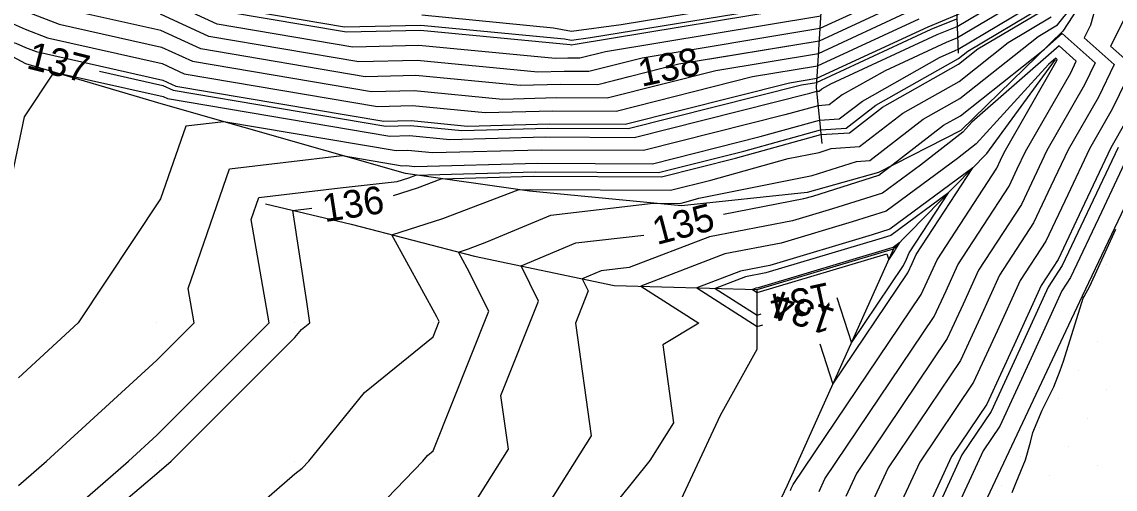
# Model space of a CAD drawing. Extents: x 2354170 to 2357230, y 866100 to 868290.
# Drawn here: x 2355560.2 to 2355639.3, y 867138 to 867171.8 of the extents above; entities that cross this region are included whole.
import ezdxf

# ---------------------------------------------------------------- set-up
doc = ezdxf.new("R2010")
doc.units = 0
for name, color, linetype in [('Default', 7, 'Continuous'), ('DTM Contours Major', 7, 'Continuous'), ('DTM Contours Major Text', 7, 'Continuous'), ('DTM Contours Minor', 7, 'Continuous'), ('DTM Contours Minor Text', 7, 'Continuous'), ('Exist DTM QL2 LIDAR Elevation Point', 7, 'Continuous'), ('Exist DTM Scan Elevation Point', 7, 'Continuous'), ('Exist Roads EOP', 7, 'Continuous'), ('PH Exist DTM Breakline', 7, 'Continuous')]:
    doc.layers.add(name, color=color, linetype=linetype)

msp = doc.modelspace()

# ---------------------------------------------------------------- linework, layer by layer
at = {"layer": 'Default'}
for points in [[(2355670.881, 867242.547), (2355662.312, 867226.592), (2355661.082, 867223.266), (2355660.659, 867222.341), (2355660.194, 867221.412), (2355659.16, 867219.75), (2355651.519, 867205.393), (2355646.383, 867196.174), (2355645.356, 867194.878), (2355643.962, 867193.081), (2355638.361, 867184.724), (2355634.795, 867181.408), (2355631.035, 867176.699), (2355627.753, 867174.746), (2355623.83, 867173.134), (2355617.893, 867170.384), (2355609.975, 867169.074)], [(2355631.039, 867180.132), (2355629.668, 867178.413), (2355627.661, 867177.22), (2355621.884, 867174.845), (2355618.06, 867173.074), (2355600.245, 867170.128), (2355599.978, 867170.091), (2355599.881, 867170.11), (2355589.054, 867171.156), (2355583.718, 867171.023), (2355574.959, 867172.503), (2355570.162, 867174.716), (2355566.265, 867175.589), (2355560.289, 867177.861), (2355554.762, 867180.365), (2355538.051, 867184.695), (2355535.601, 867185.097)], [(2355604.119, 867167.789), (2355601.896, 867167.229), (2355599.178, 867167.244), (2355596.27, 867167.166), (2355588.713, 867167.896), (2355585.057, 867167.805), (2355573.163, 867169.814), (2355570.287, 867171.142), (2355563.759, 867172.603), (2355560.391, 867173.884), (2355557.276, 867175.295), (2355540.092, 867179.748), (2355539.359, 867175.394), (2355537.078, 867171.41), (2355535.984, 867164.006), (2355534.176, 867160.012), (2355529.978, 867154.41), (2355525.326, 867150.218)], [(2355551.207, 867155.179), (2355553.184, 867156.806), (2355554.681, 867163.909), (2355555.915, 867171.229), (2355559.791, 867170.225), (2355560.493, 867169.906), (2355561.253, 867169.617), (2355570.411, 867167.567), (2355571.366, 867167.126), (2355586.395, 867164.587), (2355588.373, 867164.636), (2355592.46, 867164.241), (2355598.356, 867164.4), (2355603.867, 867164.368), (2355615.739, 867167.364), (2355617.726, 867167.693), (2355625.777, 867171.422), (2355627.845, 867172.272), (2355632.403, 867174.984), (2355634.479, 867177.583)], [(2355584.69, 867135.3), (2355589.237, 867140.012), (2355589.569, 867140.421), (2355589.978, 867140.752), (2355594.011, 867150.845), (2355592.439, 867153.973), (2355591.806, 867155.125), (2355592.523, 867155.356), (2355593.846, 867155.861), (2355598.489, 867157.801), (2355605.897, 867158.659), (2355607.808, 867158.648), (2355608.281, 867158.767), (2355609.189, 867159.02), (2355617.383, 867160.652), (2355620.602, 867161.684), (2355621.551, 867161.745), (2355625.421, 867164.735), (2355628.064, 867166.224), (2355633.739, 867170.721), (2355635.139, 867171.554), (2355638.795, 867176.134), (2355637.52, 867171.525), (2355637.061, 867170.605), (2355639.225, 867168.693), (2355638.084, 867166.334), (2355635.905, 867162.529), (2355634.655, 867159.886), (2355633.404, 867157.239), (2355630.933, 867153.455), (2355629.54, 867150.382), (2355628.108, 867147.3), (2355622.877, 867139.535), (2355621.754, 867137.092)], [(2355557.741, 867152.249), (2355560.411, 867164.915), (2355562.557, 867168.143), (2355570.453, 867166.375), (2355570.767, 867166.23), (2355586.841, 867163.514), (2355588.26, 867163.55), (2355591.19, 867163.266), (2355598.082, 867163.452), (2355604.524, 867163.415), (2355617.206, 867166.615), (2355617.713, 867166.756), (2355617.883, 867166.767), (2355618.08, 867166.92), (2355618.741, 867167.292), (2355626.426, 867170.851), (2355627.875, 867171.447), (2355632.859, 867174.412)], [(2355633.315, 867173.84), (2355627.906, 867170.622), (2355627.075, 867170.281), (2355622.669, 867168.24), (2355619.548, 867166.483), (2355618.616, 867165.763), (2355617.813, 867165.711), (2355615.421, 867165.046), (2355605.18, 867162.462), (2355597.808, 867162.504), (2355589.92, 867162.292), (2355588.146, 867162.463), (2355587.288, 867162.442), (2355574.832, 867164.546), (2355572.084, 867164.221), (2355570.259, 867158.97), (2355564.302, 867150.012), (2355559.978, 867146.033)], [(2355618.004, 867172.177), (2355602.428, 867169.601), (2355600.583, 867169.135), (2355599.726, 867169.14), (2355598.81, 867169.116), (2355588.94, 867170.07), (2355584.164, 867169.95), (2355574.36, 867171.607), (2355570.204, 867173.525)], [(2355623.182, 867173.704), (2355617.949, 867171.281), (2355605.09, 867169.154), (2355601.24, 867168.182), (2355599.452, 867168.192), (2355597.54, 867168.141), (2355588.827, 867168.983), (2355584.61, 867168.878), (2355573.761, 867170.711), (2355570.245, 867172.333)], [(2355618.115, 867173.971), (2355603.582, 867171.567), (2355599.978, 867171.076), (2355598.666, 867171.325), (2355589.167, 867172.243)], [(2355559.978, 867138.242), (2355562.018, 867140.012), (2355569.978, 867147.311), (2355572.684, 867150.012), (2355572.246, 867152.492), (2355575.25, 867161.136), (2355583.399, 867162.101), (2355587.734, 867161.369), (2355588.033, 867161.376), (2355588.65, 867161.317), (2355597.534, 867161.556), (2355605.837, 867161.508), (2355613.636, 867163.476), (2355617.914, 867164.666), (2355619.35, 867164.759), (2355621.016, 867166.046), (2355626.596, 867169.188), (2355627.724, 867169.71), (2355627.936, 867169.797), (2355633.771, 867173.269)], [(2355560.425, 867172.558), (2355562.924, 867171.608), (2355570.328, 867169.95), (2355572.564, 867168.918), (2355585.503, 867166.732), (2355588.6, 867166.81), (2355595, 867166.191), (2355598.904, 867166.296), (2355602.553, 867166.275), (2355610.414, 867168.259), (2355617.837, 867169.487), (2355624.479, 867172.563)], [(2355587.115, 867159.214), (2355588.832, 867159.768), (2355590.562, 867160.428), (2355597.259, 867160.608), (2355606.494, 867160.555), (2355611.851, 867161.907), (2355618.014, 867163.62), (2355620.083, 867163.754), (2355622.484, 867165.609), (2355627.976, 867168.701), (2355629.378, 867169.812), (2355634.227, 867172.697)], [(2355642.48, 867172.597), (2355640.887, 867169.407), (2355641.963, 867168.457), (2355640.084, 867164.572), (2355638.994, 867162.668), (2355637.086, 867158.636), (2355635.177, 867154.598), (2355633.945, 867152.709), (2355632.003, 867148.428), (2355630.009, 867144.134), (2355627.455, 867140.343), (2355625.627, 867136.368), (2355623.748, 867132.382), (2355621.864, 867128.4), (2355620.192, 867124.456), (2355618.222, 867120.416), (2355616.286, 867116.399), (2355614.381, 867112.348), (2355611.961, 867106.805), (2355610.121, 867102.69), (2355608.234, 867098.48), (2355607.143, 867096.128)], [(2355558.953, 867171.915), (2355560.459, 867171.232), (2355562.088, 867170.613), (2355570.37, 867168.758), (2355571.965, 867168.022), (2355585.949, 867165.66), (2355588.486, 867165.723), (2355593.73, 867165.216), (2355598.63, 867165.348), (2355603.21, 867165.322), (2355613.077, 867167.812), (2355617.782, 867168.59), (2355625.128, 867171.992)], [(2355573.115, 867133.15), (2355579.978, 867139.088), (2355580.491, 867139.5), (2355580.985, 867140.012), (2355585.014, 867144.976), (2355589.978, 867148.998), (2355590.42, 867150.103), (2355590.248, 867150.446), (2355586.991, 867156.373), (2355590.678, 867157.562), (2355596.118, 867159.636), (2355596.985, 867159.66), (2355607.151, 867159.601), (2355610.066, 867160.337), (2355615.659, 867161.892), (2355617.888, 867162.336), (2355618.764, 867162.617), (2355620.817, 867162.75), (2355623.952, 867165.172), (2355628.02, 867167.462), (2355631.559, 867170.267), (2355634.683, 867172.126)], [(2355640, 867172.061), (2355638.974, 867170.006), (2355640.594, 867168.575), (2355639.084, 867165.453), (2355637.45, 867162.599), (2355635.87, 867159.261), (2355634.29, 867155.919), (2355632.439, 867153.082), (2355630.771, 867149.405), (2355629.059, 867145.717), (2355625.166, 867139.939), (2355623.69, 867136.73)], [(2355610.974, 867157.875), (2355616.787, 867158.989), (2355617.427, 867159.179), (2355622.217, 867160.698), (2355622.557, 867160.949), (2355623.025, 867161.313), (2355626.889, 867164.298), (2355628.108, 867164.985), (2355634.179, 867169.796), (2355635.466, 867170.922), (2355637.856, 867168.811), (2355637.084, 867167.215), (2355634.361, 867162.459), (2355633.439, 867160.511), (2355632.517, 867158.56), (2355629.428, 867153.828), (2355628.308, 867151.359), (2355627.158, 867148.883), (2355620.588, 867139.13), (2355619.817, 867137.455)], [(2355617.881, 867137.817), (2355618.299, 867138.726), (2355626.208, 867150.466), (2355627.077, 867152.336), (2355627.922, 867154.201), (2355631.63, 867159.881), (2355632.223, 867161.136), (2355632.816, 867162.389), (2355636.084, 867168.096), (2355636.486, 867168.929), (2355635.239, 867170.03), (2355628.943, 867164.522), (2355628.285, 867163.802), (2355625.222, 867161.418), (2355622.476, 867159.39), (2355618.858, 867158.243), (2355615.963, 867157.38), (2355609.96, 867156.23), (2355604.155, 867154.001), (2355602.118, 867153.765), (2355600.756, 867153.196), (2355601.192, 867152.327), (2355600.259, 867149.99), (2355601.392, 867141.836), (2355596.649, 867134.289)], [(2355615.809, 867137.893), (2355615.877, 867138.036), (2355615.944, 867138.179), (2355616.01, 867138.322), (2355625.258, 867152.049), (2355625.845, 867153.313), (2355626.417, 867154.574), (2355630.743, 867161.202), (2355631.007, 867161.761), (2355631.272, 867162.319), (2355635.084, 867168.977), (2355635.117, 867169.047), (2355635.013, 867169.139), (2355634.487, 867168.678), (2355629.252, 867162.949), (2355627.888, 867161.887), (2355622.735, 867158.081), (2355620.29, 867157.306), (2355615.138, 867155.771), (2355611.08, 867154.994), (2355604.997, 867152.657), (2355609.198, 867149.98), (2355606.585, 867148.415), (2355607.367, 867142.79), (2355605.652, 867140.062), (2355594.699, 867126.449)], [(2355640.539, 867162.738), (2355638.302, 867158.011), (2355636.064, 867153.277), (2355635.45, 867152.336), (2355633.234, 867147.451), (2355630.959, 867142.551), (2355629.744, 867140.748), (2355627.563, 867136.006), (2355625.323, 867131.252), (2355623.075, 867126.502), (2355622.294, 867124.66), (2355619.969, 867119.894), (2355617.686, 867115.154), (2355615.438, 867110.376), (2355614.287, 867107.739), (2355612.149, 867102.957), (2355609.958, 867098.067), (2355607.656, 867093.106), (2355605.289, 867088.14), (2355602.862, 867083.323), (2355601.772, 867081.111), (2355599.345, 867076.162)], [(2355628.997, 867161.206), (2355622.994, 867156.773), (2355621.721, 867156.369), (2355614.314, 867154.162), (2355612.201, 867153.758), (2355609.034, 867152.541), (2355613.414, 867149.75), (2355613.83, 867149.874)], [(2355617.944, 867148.486), (2355618.878, 867145.572), (2355624.308, 867153.632), (2355624.614, 867154.29), (2355624.911, 867154.947), (2355628.997, 867161.206)], [(2355521.736, 867083.175), (2355523.281, 867086.708), (2355525.207, 867090.012), (2355529.978, 867099.949), (2355529.996, 867099.993), (2355530.016, 867100.012), (2355535.544, 867104.446), (2355539.974, 867110.012), (2355539.978, 867110.015), (2355549.193, 867120.012), (2355549.978, 867120.796), (2355559.517, 867130.012), (2355559.978, 867130.537), (2355563.942, 867133.976), (2355569.978, 867139.118), (2355571.034, 867140.012), (2355579.978, 867148.94), (2355580.459, 867149.532), (2355581.052, 867150.012), (2355580.847, 867151.533), (2355579.815, 867158.142), (2355581.208, 867158.294)], [(2355631.853, 867137.75), (2355632.148, 867138.464), (2355632.808, 867140.116), (2355633.166, 867141.377), (2355633.344, 867142.092), (2355634.019, 867143.701), (2355634.864, 867145.39), (2355635.318, 867146.562), (2355635.568, 867147.242), (2355636.997, 867151.8), (2355637.053, 867151.912), (2355637.472, 867152.657), (2355639.35, 867156.779)], [(2355544.989, 867084.646), (2355545.378, 867085.412), (2355547.567, 867090.012), (2355548.756, 867091.234), (2355549.978, 867093.133), (2355553.909, 867096.08), (2355555.568, 867100.012), (2355557.555, 867102.435), (2355559.978, 867104.81), (2355563.106, 867106.884), (2355565.519, 867110.012), (2355569.978, 867113.183), (2355577.366, 867120.012), (2355579.978, 867122.845), (2355587.537, 867130.012), (2355588.89, 867131.1), (2355589.978, 867132.228), (2355595.417, 867140.881), (2355594.877, 867144.767), (2355597.601, 867151.586), (2355596.328, 867154.122), (2355600.304, 867155.783), (2355605.205, 867156.351)], [(2355623.73, 867155.816), (2355623.253, 867155.465), (2355623.152, 867155.432), (2355613.49, 867152.553), (2355613.322, 867152.521), (2355613.071, 867152.425), (2355613.419, 867152.203), (2355622.792, 867154.996), (2355622.927, 867154.575), (2355623.358, 867155.215), (2355623.382, 867155.267), (2355623.406, 867155.32), (2355623.73, 867155.816)]]:
    msp.add_lwpolyline(points, dxfattribs=at)
at = {"layer": 'DTM Contours Major'}
for points in [[(2355610.974, 867157.875), (2355616.787, 867158.989), (2355617.427, 867159.179), (2355622.217, 867160.698), (2355622.557, 867160.949), (2355623.025, 867161.313), (2355626.889, 867164.298), (2355628.108, 867164.985), (2355634.179, 867169.796), (2355635.466, 867170.922), (2355637.856, 867168.811), (2355637.084, 867167.215), (2355634.361, 867162.459), (2355633.439, 867160.511), (2355632.517, 867158.56), (2355629.428, 867153.828), (2355628.308, 867151.359), (2355627.158, 867148.883), (2355620.588, 867139.13), (2355619.817, 867137.455)], [(2355544.989, 867084.646), (2355545.378, 867085.412), (2355547.567, 867090.012), (2355548.756, 867091.234), (2355549.978, 867093.133), (2355553.909, 867096.08), (2355555.568, 867100.012), (2355557.555, 867102.435), (2355559.978, 867104.81), (2355563.106, 867106.884), (2355565.519, 867110.012), (2355569.978, 867113.183), (2355577.366, 867120.012), (2355579.978, 867122.845), (2355587.537, 867130.012), (2355588.89, 867131.1), (2355589.978, 867132.228), (2355595.417, 867140.881), (2355594.877, 867144.767), (2355597.601, 867151.586), (2355596.328, 867154.122), (2355600.304, 867155.783), (2355605.205, 867156.351)]]:
    msp.add_lwpolyline(points, dxfattribs=at)
at = {"layer": 'DTM Contours Minor'}
for points in [[(2355618.078, 867173.373), (2355601.357, 867170.607), (2355599.978, 867170.419), (2355599.476, 867170.515), (2355589.091, 867171.518), (2355583.569, 867171.381), (2355575.159, 867172.802)], [(2355559.978, 867133.105), (2355567.938, 867140.012), (2355569.978, 867141.882), (2355578.12, 867150.012), (2355576.803, 867157.474), (2355577.361, 867159.08), (2355583.248, 867159.777), (2355587.362, 867160.227), (2355588.217, 867160.503), (2355588.711, 867160.691), (2355597.351, 867160.924), (2355606.275, 867160.873), (2355612.446, 867162.43), (2355617.981, 867163.969), (2355619.839, 867164.089), (2355621.995, 867165.755), (2355627.961, 867169.114), (2355628.651, 867169.661), (2355634.075, 867172.888)], [(2355623.83, 867173.134), (2355617.893, 867170.384), (2355607.752, 867168.706), (2355601.896, 867167.229), (2355599.178, 867167.244), (2355596.27, 867167.166), (2355588.713, 867167.896), (2355585.057, 867167.805), (2355573.163, 867169.814), (2355570.287, 867171.142), (2355563.759, 867172.603)], [(2355565.831, 867168.198), (2355570.425, 867167.17), (2355571.166, 867166.827), (2355586.544, 867164.229), (2355588.335, 867164.274), (2355592.037, 867163.916), (2355598.264, 867164.084), (2355604.086, 867164.051), (2355616.626, 867167.215), (2355617.708, 867167.394), (2355625.993, 867171.232), (2355627.855, 867171.997)], [(2355639.509, 867162.692), (2355637.491, 867158.428), (2355635.473, 867154.157), (2355634.446, 867152.585), (2355632.413, 867148.102), (2355630.325, 867143.607), (2355628.218, 867140.478), (2355626.272, 867136.247), (2355624.273, 867132.005), (2355622.267, 867127.767), (2355620.893, 867124.524), (2355618.804, 867120.242), (2355616.753, 867115.984), (2355614.733, 867111.69), (2355612.736, 867107.116), (2355610.797, 867102.779), (2355608.809, 867098.342), (2355606.721, 867093.842), (2355604.573, 867089.337), (2355602.372, 867084.967), (2355600.27, 867080.701), (2355598.05, 867076.175)], [(2355627.241, 867159.409), (2355623.081, 867156.337), (2355622.198, 867156.057), (2355614.04, 867153.626), (2355612.575, 867153.345), (2355610.379, 867152.502), (2355613.415, 867150.568), (2355613.704, 867150.654)], [(2355619.178, 867151.845), (2355620.228, 867148.573), (2355623.991, 867154.16), (2355624.203, 867154.616), (2355624.409, 867155.071), (2355627.241, 867159.409)]]:
    msp.add_lwpolyline(points, dxfattribs=at)
at = {"layer": 'Exist DTM QL2 LIDAR Elevation Point'}
for p, q in [((2355599.978, 867170.013), (2355599.978, 867170.013)), ((2355569.978, 867150.012), (2355569.978, 867150.012)), ((2355579.978, 867150.012), (2355579.978, 867150.012)), ((2355589.978, 867150.012), (2355589.978, 867150.012)), ((2355569.978, 867140.012), (2355569.978, 867140.012)), ((2355579.978, 867140.012), (2355579.978, 867140.012)), ((2355589.978, 867140.012), (2355589.978, 867140.012))]:
    msp.add_line(p, q, dxfattribs=at)
at = {"layer": 'Exist DTM Scan Elevation Point'}
for p, q in [((2355638.668, 867154.224), (2355638.668, 867154.224)), ((2355637.994, 867148.675), (2355637.994, 867148.675)), ((2355636.614, 867146.59), (2355636.614, 867146.59)), ((2355638.699, 867145.211), (2355638.699, 867145.211)), ((2355635.235, 867144.505), (2355635.235, 867144.505)), ((2355637.32, 867143.126), (2355637.32, 867143.126)), ((2355633.856, 867142.42), (2355633.856, 867142.42)), ((2355635.941, 867141.041), (2355635.941, 867141.041)), ((2355632.476, 867140.335), (2355632.476, 867140.335)), ((2355638.026, 867139.661), (2355638.026, 867139.661)), ((2355634.561, 867138.956), (2355634.561, 867138.956)), ((2355631.097, 867138.25), (2355631.097, 867138.25))]:
    msp.add_line(p, q, dxfattribs=at)
at = {"layer": 'Exist Roads EOP'}
msp.add_lwpolyline([(2355600.787, 867076.147), (2355603.391, 867081.552), (2355605.997, 867086.957), (2355608.602, 867092.362), (2355611.205, 867097.768), (2355613.804, 867103.175), (2355616.399, 867108.586), (2355618.986, 867113.999), (2355621.565, 867119.416), (2355624.136, 867124.838), (2355626.701, 867130.262), (2355629.262, 867135.688), (2355631.821, 867141.115), (2355634.381, 867146.541), (2355636.944, 867151.966), (2355639.512, 867157.389), (2355642.087, 867162.808), (2355644.671, 867168.223), (2355647.268, 867173.632)], dxfattribs=at)
at = {"layer": 'PH Exist DTM Breakline'}
for points in [[(2355683.391, 867262.488), (2355679.027, 867251.87), (2355676.933, 867247.276), (2355654.796, 867203.098), (2355649.132, 867192.883), (2355642.436, 867181.722), (2355635.508, 867171.09), (2355628.146, 867163.924), (2355622.18, 867160.883), (2355617.021, 867159.445), (2355607.935, 867158.463), (2355596.945, 867159.519), (2355587.972, 867160.796), (2355570.473, 867165.79), (2355560.523, 867168.748), (2355530.961, 867184.663)], [(2355611.768, 867221.035), (2355615.598, 867208.583), (2355618.62, 867194.229), (2355618.361, 867177.943), (2355617.686, 867167.037), (2355618.077, 867162.966)], [(2355623.97, 867206.183), (2355626.093, 867193.765), (2355627.518, 867181.109), (2355627.947, 867169.514)], [(2355577.842, 867158.611), (2355584.047, 867157.135), (2355592.968, 867154.824), (2355603.064, 867152.713), (2355613.419, 867152.415), (2355623.276, 867155.352), (2355630.03, 867162.263), (2355634.992, 867169.058)], [(2355623.276, 867155.352), (2355615.583, 867138.247), (2355608.493, 867123.325), (2355597.576, 867101.035), (2355584.194, 867076.317), (2355571.679, 867051.841), (2355556.972, 867022.361), (2355542.395, 866991.347), (2355529.822, 866965.709), (2355520.718, 866947.043), (2355510.055, 866924.144), (2355500.189, 866901.892), (2355490.411, 866881.383), (2355478.718, 866859.364), (2355464.612, 866830.773), (2355451.411, 866802.435), (2355436.873, 866776.843), (2355421.458, 866750.816), (2355406.881, 866726.275), (2355400.072, 866711.56)], [(2355400.072, 866711.56), (2355405.902, 866730.247), (2355416.389, 866751.717), (2355427.362, 866780.815), (2355441.715, 866807.607), (2355448.758, 866835.801), (2355461.562, 866858.553), (2355478.458, 866887.263), (2355493.304, 866914.341), (2355506.971, 866940.624), (2355519.321, 866966.985), (2355533.541, 866993.952), (2355547.101, 867021.457), (2355560.375, 867044.808), (2355572.32, 867070.568), (2355587.937, 867097.012), (2355600.743, 867121.888), (2355610.75, 867143.33), (2355613.41, 867148.104), (2355613.419, 867152.415)]]:
    msp.add_lwpolyline(points, dxfattribs=at)

# ---------------------------------------------------------------- texts
at = {"layer": 'Default'}
for s, rotation, p in [('138', 12.37218, (2355605.05, 867167.066)), ('136', 8.85118, (2355582.127, 867157.287)), ('135', 14.80484, (2355606.154, 867155.63)), ('134', 161.34815, (2355619.151, 867150.961))]:
    msp.add_text(s, height=2, rotation=rotation, dxfattribs=at).set_placement(p)
at = {"layer": 'DTM Contours Major Text'}
msp.add_text('135', height=2, rotation=14.80484, dxfattribs=at).set_placement((2355606.154, 867155.63))
at = {"layer": 'DTM Contours Minor Text'}
for s, rotation, p in [('137', 345.74898, (2355560.483, 867168.437)), ('134', 192.27298, (2355618.559, 867152.965))]:
    msp.add_text(s, height=2, rotation=rotation, dxfattribs=at).set_placement(p)

doc.saveas('drawing.dxf')
